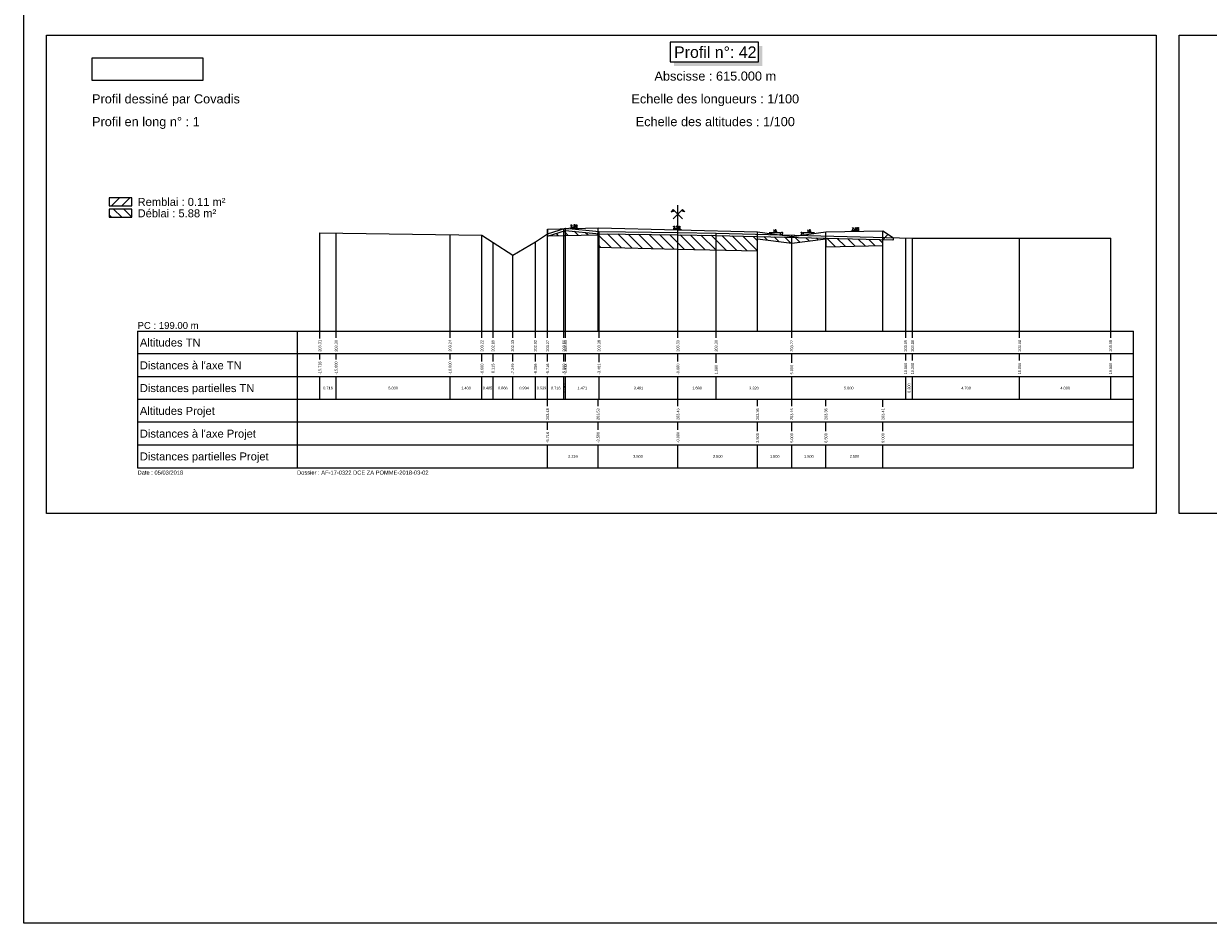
# Model space of a CAD drawing. Extents: x 1616800 to 1632437, y 2248456 to 2251974.
# Tile 384 of 399: x 1627655 to 1628175, y 2249834 to 2250229. Entities that reach past the tile are written whole.
import ezdxf
from ezdxf.enums import TextEntityAlignment as Align

# ---------------------------------------------------------------- set-up
doc = ezdxf.new("R2010")
doc.units = 0
doc.header["$LTSCALE"] = 2
doc.header["$PDMODE"] = 3
doc.header["$PDSIZE"] = 0.2
doc.layers.get('0').update_dxf_attribs({"linetype": 'CONTINUOUS'})
doc.layers.get('Defpoints').update_dxf_attribs({"linetype": 'CONTINUOUS'})
for name, color, linetype in [('Covadis - Logo - Texte noir sur fond blanc', 7, 'CONTINUOUS'), ('X-PAP-PL_PT_1_Basse', 7, 'CONTINUOUS'), ('X-PAP-PL_PT_1_Construction', 7, 'CONTINUOUS'), ('X-PAP-PL_PT_1_CotationsPentes', 7, 'CONTINUOUS'), ('X-PAP-PL_PT_1_FF', 7, 'CONTINUOUS'), ('X-PAP-PL_PT_1_Hachures', 7, 'CONTINUOUS'), ('X-PAP-PL_PT_1_Logo', 7, 'CONTINUOUS'), ('X-PAP-PL_PT_1_MiseEnPage', 7, 'CONTINUOUS'), ('X-PAP-PL_PT_1_Ombrage', 7, 'CONTINUOUS'), ('X-PAP-PL_PT_1_PR', 7, 'CONTINUOUS'), ('X-PAP-PL_PT_1_Rappel', 7, 'CONTINUOUS'), ('X-PAP-PL_PT_1_Talus', 7, 'CONTINUOUS'), ('X-PAP-PL_PT_1_Textes', 7, 'CONTINUOUS'), ('X-PAP-PL_PT_1_TN', 7, 'CONTINUOUS'), ('X-PAP-PL_PT_1_TN décapé', 7, 'CONTINUOUS')]:
    doc.layers.add(name, color=color, linetype=linetype)
doc.styles.add('ARIAL-GRAS', font='arial.ttf')
doc.styles.add('COVA_COTATION', font='txt.shx')
doc.dimstyles.new('COVA_FLECHE0', dxfattribs={"dimtxt": 1, "dimasz": 1, "dimexe": 1, "dimexo": 0.625, "dimgap": 0.3, "dimtad": 1, "dimdec": 3, "dimzin": 0, "dimdsep": 46, "dimtxsty": 'COVA_COTATION', "dimblk2": 'NONE', "dimsah": 1, "dimcen": 0.09, "dimse1": 1, "dimse2": 1, "dimclrd": 7, "dimclrt": 7, "dimadec": 0, "dimazin": 0, "dimtfac": 1, "dimtdec": 4, "dimtofl": 0, "dimtmove": 2, "dimatfit": 3, "dimfxl": 1, "dimtolj": 1, "dimtzin": 0, "dimarcsym": 0})
picture_1 = doc.add_image_def('image1.jpg', size_in_pixel=(1430, 294))

# ---------------------------------------------------------------- blocks, each defined once
blk = doc.blocks.new('CovPrTrAxe')
blk.add_line((0, 0), (0, 1))
for points in [[(0.2, 0.4), (-0.2, 0.8), (-0.3, 0.7), (-0.15, 0.75)], [(-0.2, 0.4), (0.2, 0.8), (0.3, 0.7), (0.15, 0.75)]]:
    blk.add_lwpolyline(points)
blk = doc.blocks.new('*D501')
at = {"layer": 'Defpoints', "color": 0, "transparency": 16777216}
for p in [(1627893.51, 2250139.09), (1627897.7, 2250139.49), (1627897.71, 2250139.19)]:
    blk.add_point(p, dxfattribs=at)
at = {"layer": 'X-PAP-PL_PT_1_CotationsPentes', "color": 7, "lineweight": -2, "transparency": 16777216}
blk.add_line((1627894.5, 2250139.41), (1627897.7, 2250139.49), dxfattribs=at)
at = {"layer": 'X-PAP-PL_PT_1_CotationsPentes', "color": 7, "transparency": 16777216}
blk.add_solid([(1627894.5, 2250139.58), (1627894.51, 2250139.24), (1627893.5, 2250139.39)], dxfattribs=at)
at = {"layer": 'X-PAP-PL_PT_1_CotationsPentes', "color": 7, "transparency": 16777216, "insert": (1627896.08, 2250140.25), "char_height": 1, "attachment_point": 5, "rotation": 1.4321, "style": 'COVA_COTATION'}
blk.add_mtext('\\A1;2.5%', dxfattribs=at)
blk = doc.blocks.new('_None')
blk = doc.blocks.new('*D502')
at = {"layer": 'Defpoints', "color": 0, "transparency": 16777216}
for p in [(1627939.6, 2250138.89), (1627939.59, 2250138.59), (1627943.79, 2250138.49)]:
    blk.add_point(p, dxfattribs=at)
at = {"layer": 'X-PAP-PL_PT_1_CotationsPentes', "color": 7, "lineweight": -2, "transparency": 16777216}
blk.add_line((1627942.8, 2250138.81), (1627939.6, 2250138.89), dxfattribs=at)
at = {"layer": 'X-PAP-PL_PT_1_CotationsPentes', "color": 7, "transparency": 16777216}
blk.add_solid([(1627942.8, 2250138.98), (1627942.79, 2250138.65), (1627943.8, 2250138.79)], dxfattribs=at)
at = {"layer": 'X-PAP-PL_PT_1_CotationsPentes', "color": 7, "transparency": 16777216, "insert": (1627941.22, 2250139.65), "char_height": 1, "attachment_point": 5, "rotation": 358.5679, "style": 'COVA_COTATION'}
blk.add_mtext('\\A1;2.5%', dxfattribs=at)
blk = doc.blocks.new('*D503')
at = {"layer": 'Defpoints', "color": 0, "transparency": 16777216}
for p in [(1628017.18, 2250137.88), (1628021.2, 2250138.26), (1628021.21, 2250137.96)]:
    blk.add_point(p, dxfattribs=at)
at = {"layer": 'X-PAP-PL_PT_1_CotationsPentes', "color": 7, "lineweight": -2, "transparency": 16777216}
blk.add_line((1628018.17, 2250138.2), (1628021.2, 2250138.26), dxfattribs=at)
at = {"layer": 'X-PAP-PL_PT_1_CotationsPentes', "color": 7, "transparency": 16777216}
blk.add_solid([(1628018.17, 2250138.36), (1628018.17, 2250138.03), (1628017.17, 2250138.18)], dxfattribs=at)
at = {"layer": 'X-PAP-PL_PT_1_CotationsPentes', "color": 7, "transparency": 16777216, "insert": (1628019.67, 2250139.03), "char_height": 1, "attachment_point": 5, "rotation": 1.1458, "style": 'COVA_COTATION'}
blk.add_mtext('\\A1;2.0%', dxfattribs=at)
blk = doc.blocks.new('CovLogo')
at = {"layer": 'Covadis - Logo - Texte noir sur fond blanc'}
image = blk.add_image(picture_1, insert=(0, 0), size_in_units=(4.864, 1), dxfattribs=at)

msp = doc.modelspace()

# ---------------------------------------------------------------- hatches: boundary and pattern name
at = {"layer": 'X-PAP-PL_PT_1_Hachures'}
h = msp.add_hatch(dxfattribs=at)
h.set_pattern_fill('ANSI31', color=1, style=0)
h.set_pattern_definition([(45, (1627702.028, 2250149.071), (-2.2451, 2.2451), [])])
h.paths.add_polyline_path([(1627702.028, 2250149.0711), (1627702.028, 2250152.6451), (1627692.028, 2250152.6451), (1627692.028, 2250149.0711)])
h = msp.add_hatch(dxfattribs=at)
h.set_pattern_fill('ANSI31', color=6, angle=90, style=0)
h.set_pattern_definition([(135, (1627702.028, 2250144.071), (-2.2451, -2.2451), [])])
h.paths.add_polyline_path([(1627702.028, 2250144.0711), (1627702.028, 2250147.6499), (1627692.028, 2250147.6499), (1627692.028, 2250144.0711)])
h = msp.add_hatch(dxfattribs=at)
h.set_pattern_fill('ANSI31', color=1, style=0)
h.set_pattern_definition([(45, (1627884.528, 2250135.8616), (-2.245, 2.245), [])])
h.paths.add_polyline_path([(1627884.528, 2250135.8616), (1627884.528, 2250135.7789), (1627884.8037, 2250135.8685)])
h = msp.add_hatch(dxfattribs=at)
h.set_pattern_fill('ANSI31', color=6, angle=90, style=0)
h.set_pattern_definition([(135, (1627884.8037, 2250135.8685), (-2.245064, -2.245064), [])])
h.paths.add_polyline_path([(1627884.8037, 2250135.8685), (1627892.3701, 2250138.3259), (1627907.0829, 2250136.8676), (1627941.6914, 2250136.3614), (1627958.4948, 2250136.1156), (1628031.6914, 2250134.2223), (1628031.6914, 2250131.6657), (1628006.6914, 2250131.1657), (1628006.6914, 2250134.6657), (1627991.6914, 2250132.6657), (1627976.6914, 2250134.6657), (1627976.6914, 2250129.2657), (1627941.6914, 2250130.1407), (1627906.6914, 2250131.0157), (1627906.6914, 2250136.4157)])
h = msp.add_hatch(dxfattribs=at)
h.set_pattern_fill('ANSI31', color=1, style=0)
h.set_pattern_definition([(45, (1628031.6914, 2250134.2223), (-2.245, 2.245), [])])
h.paths.add_polyline_path([(1628031.6914, 2250134.2223), (1628036.2847, 2250134.1035), (1628036.2847, 2250135.1035), (1628031.6914, 2250138.1657)])

# ---------------------------------------------------------------- linework, layer by layer
at = {"layer": 'X-PAP-PL_PT_1_Basse', "color": 7, "linetype": 'Continuous', "lineweight": 0, "flags": 128}
msp.add_lwpolyline([(1627884.528, 2250135.8616), (1627906.6914, 2250136.4157), (1627906.6914, 2250131.0157), (1627941.6914, 2250130.1407), (1627976.6914, 2250129.2657), (1627976.6914, 2250134.6657), (1627991.6914, 2250132.6657), (1628006.6914, 2250134.6657), (1628006.6914, 2250131.1657), (1628031.6914, 2250131.6657), (1628031.6914, 2250138.1657), (1628036.2847, 2250135.1035)], dxfattribs=at)
at = {"layer": 'X-PAP-PL_PT_1_Construction'}
for p, q in [((1627704.528, 2250094.0711), (1628141.6914, 2250094.0711)), ((1627704.528, 2250094.0711), (1627704.528, 2250034.0711)), ((1627774.528, 2250094.0711), (1627774.528, 2250034.0711)), ((1628141.6914, 2250034.0711), (1628141.6914, 2250094.0711)), ((1628141.6914, 2250084.0711), (1627704.528, 2250084.0711)), ((1628141.6914, 2250074.0711), (1627704.528, 2250074.0711)), ((1628141.6914, 2250064.0711), (1627704.528, 2250064.0711)), ((1628141.6914, 2250054.0711), (1627704.528, 2250054.0711)), ((1628141.6914, 2250044.0711), (1627704.528, 2250044.0711)), ((1627704.528, 2250034.0711), (1628141.6914, 2250034.0711))]:
    msp.add_line(p, q, dxfattribs=at)
at = {"layer": 'X-PAP-PL_PT_1_Construction', "color": 95}
for p, q in [((1627784.528, 2250090.8907), (1627784.528, 2250094.0711)), ((1627791.6914, 2250091.1183), (1627791.6914, 2250094.0711)), ((1627841.6914, 2250091.1175), (1627841.6914, 2250094.0711)), ((1627855.6908, 2250091.1101), (1627855.6908, 2250094.0711)), ((1627860.5423, 2250091.1248), (1627860.5423, 2250094.0711)), ((1627869.1996, 2250091.1224), (1627869.1996, 2250094.0711)), ((1627879.1362, 2250091.1101), (1627879.1362, 2250094.0711)), ((1627884.528, 2250091.1224), (1627884.528, 2250094.0711)), ((1627891.6914, 2250091.1183), (1627891.6914, 2250094.0711)), ((1627892.3701, 2250091.1224), (1627892.3701, 2250094.0711)), ((1627907.0829, 2250091.1248), (1627907.0829, 2250094.0711)), ((1627941.6914, 2250091.1224), (1627941.6914, 2250094.0711)), ((1627958.4948, 2250091.1183), (1627958.4948, 2250094.0711)), ((1627991.6914, 2250091.1101), (1627991.6914, 2250094.0711)), ((1628041.6914, 2250091.1248), (1628041.6914, 2250094.0711)), ((1628044.6909, 2250091.1248), (1628044.6909, 2250094.0711)), ((1628091.6914, 2250091.1248), (1628091.6914, 2250094.0711)), ((1628131.6914, 2250091.1248), (1628131.6914, 2250094.0711)), ((1627784.528, 2250081.6798), (1627784.528, 2250084.0711)), ((1627791.6914, 2250081.6766), (1627791.6914, 2250084.0711)), ((1627841.6914, 2250081.6766), (1627841.6914, 2250084.0711)), ((1627855.6908, 2250080.7442), (1627855.6908, 2250084.0711)), ((1627860.5423, 2250080.7573), (1627860.5423, 2250084.0711)), ((1627869.1996, 2250080.7508), (1627869.1996, 2250084.0711)), ((1627879.1362, 2250080.7475), (1627879.1362, 2250084.0711)), ((1627884.528, 2250080.7475), (1627884.528, 2250084.0711)), ((1627891.6914, 2250080.7442), (1627891.6914, 2250084.0711)), ((1627892.3701, 2250080.736), (1627892.3701, 2250084.0711)), ((1627907.0829, 2250080.5167), (1627907.0829, 2250084.0711)), ((1627941.6914, 2250080.7442), (1627941.6914, 2250084.0711)), ((1627958.4948, 2250080.186), (1627958.4948, 2250084.0711)), ((1627991.6914, 2250080.186), (1627991.6914, 2250084.0711)), ((1628041.6914, 2250081.1183), (1628041.6914, 2250084.0711)), ((1628044.6909, 2250081.1183), (1628044.6909, 2250084.0711)), ((1628091.6914, 2250081.1183), (1628091.6914, 2250084.0711)), ((1628131.6914, 2250081.1183), (1628131.6914, 2250084.0711)), ((1627784.528, 2250064.0711), (1627784.528, 2250074.0711)), ((1627791.6914, 2250064.0711), (1627791.6914, 2250074.0711)), ((1627841.6914, 2250064.0711), (1627841.6914, 2250074.0711)), ((1627855.6908, 2250064.0711), (1627855.6908, 2250074.0711)), ((1627860.5423, 2250064.0711), (1627860.5423, 2250074.0711)), ((1627869.1996, 2250064.0711), (1627869.1996, 2250074.0711)), ((1627879.1362, 2250064.0711), (1627879.1362, 2250074.0711)), ((1627884.528, 2250064.0711), (1627884.528, 2250074.0711)), ((1627891.6914, 2250064.0711), (1627891.6914, 2250074.0711)), ((1627892.3701, 2250064.0711), (1627892.3701, 2250074.0711)), ((1627907.0829, 2250064.0711), (1627907.0829, 2250074.0711)), ((1627941.6914, 2250064.0711), (1627941.6914, 2250074.0711)), ((1627958.4948, 2250064.0711), (1627958.4948, 2250074.0711)), ((1627991.6914, 2250064.0711), (1627991.6914, 2250074.0711)), ((1628041.6914, 2250064.0711), (1628041.6914, 2250074.0711)), ((1628044.6909, 2250064.0711), (1628044.6909, 2250074.0711)), ((1628091.6914, 2250064.0711), (1628091.6914, 2250074.0711)), ((1628131.6914, 2250064.0711), (1628131.6914, 2250074.0711))]:
    msp.add_line(p, q, dxfattribs=at)
at = {"layer": 'X-PAP-PL_PT_1_Construction', "color": 1}
for p, q in [((1627884.528, 2250061.1248), (1627884.528, 2250064.0711)), ((1627906.6914, 2250061.1224), (1627906.6914, 2250064.0711)), ((1627941.6914, 2250061.1314), (1627941.6914, 2250064.0711)), ((1627976.6914, 2250061.1216), (1627976.6914, 2250064.0711)), ((1627991.6914, 2250061.1216), (1627991.6914, 2250064.0711)), ((1628006.6914, 2250061.1216), (1628006.6914, 2250064.0711)), ((1628031.6914, 2250060.8907), (1628031.6914, 2250064.0711)), ((1627884.528, 2250050.7475), (1627884.528, 2250054.0711)), ((1627906.6914, 2250050.7442), (1627906.6914, 2250054.0711)), ((1627941.6914, 2250050.7442), (1627941.6914, 2250054.0711)), ((1627976.6914, 2250050.186), (1627976.6914, 2250054.0711)), ((1627991.6914, 2250050.186), (1627991.6914, 2250054.0711)), ((1628006.6914, 2250050.186), (1628006.6914, 2250054.0711)), ((1628031.6914, 2250050.186), (1628031.6914, 2250054.0711)), ((1627884.528, 2250034.0711), (1627884.528, 2250044.0711)), ((1627906.6914, 2250034.0711), (1627906.6914, 2250044.0711)), ((1627941.6914, 2250034.0711), (1627941.6914, 2250044.0711)), ((1627976.6914, 2250034.0711), (1627976.6914, 2250044.0711)), ((1627991.6914, 2250034.0711), (1627991.6914, 2250044.0711)), ((1628006.6914, 2250034.0711), (1628006.6914, 2250044.0711)), ((1628031.6914, 2250034.0711), (1628031.6914, 2250044.0711))]:
    msp.add_line(p, q, dxfattribs=at)
at = {"layer": 'X-PAP-PL_PT_1_Construction', "flags": 128}
for points in [[(1627664.528, 2250224.0711), (1628151.6914, 2250224.0711), (1628151.6914, 2250014.0711), (1627664.528, 2250014.0711)], [(1628161.6914, 2250224.0711), (1628648.2468, 2250224.0711), (1628648.2468, 2250014.0711), (1628161.6914, 2250014.0711)]]:
    msp.add_lwpolyline(points, close=True, dxfattribs=at)
for points in [[(1627702.028, 2250149.0711), (1627702.028, 2250152.6451), (1627692.028, 2250152.6451), (1627692.028, 2250149.0711), (1627702.028, 2250149.0711)], [(1627702.028, 2250144.0711), (1627702.028, 2250147.6499), (1627692.028, 2250147.6499), (1627692.028, 2250144.0711), (1627702.028, 2250144.0711)]]:
    msp.add_lwpolyline(points, dxfattribs=at)
at = {"layer": 'X-PAP-PL_PT_1_CotationsPentes', "color": 7}
for p, q in [((1627986.6914, 2250137.3017), (1627981.6914, 2250137.3017)), ((1627986.6914, 2250136.635), (1627986.6914, 2250137.3017)), ((1628001.6914, 2250137.3017), (1627996.6914, 2250137.3017)), ((1627996.6914, 2250137.3017), (1627996.6914, 2250136.635))]:
    msp.add_line(p, q, dxfattribs=at)
at = {"layer": 'X-PAP-PL_PT_1_FF', "color": 7, "linetype": 'Continuous', "lineweight": 0, "flags": 128}
msp.add_lwpolyline([(1627884.528, 2250138.8616), (1627884.528, 2250135.8616), (1627906.6914, 2250136.4157), (1627906.6914, 2250131.0157), (1627941.6914, 2250130.1407), (1627976.6914, 2250129.2657), (1627976.6914, 2250134.6657), (1627991.6914, 2250132.6657), (1628006.6914, 2250134.6657), (1628006.6914, 2250131.1657), (1628031.6914, 2250131.6657), (1628031.6914, 2250138.1657)], dxfattribs=at)
at = {"layer": 'X-PAP-PL_PT_1_MiseEnPage', "flags": 128}
msp.add_lwpolyline([(1627654.528, 2250674.0711), (1628842.528, 2250674.0711), (1628842.528, 2249834.0711), (1627654.528, 2249834.0711)], close=True, dxfattribs=at)
at = {"layer": 'X-PAP-PL_PT_1_Ombrage', "flags": 128}
msp.add_lwpolyline([(1627938.2502, 2250212.3033), (1627977.062, 2250212.3033), (1627977.062, 2250221.006), (1627938.2502, 2250221.006), (1627938.2502, 2250212.3033)], dxfattribs=at)
at = {"layer": 'X-PAP-PL_PT_1_Ombrage', "color": 7}
for points in [[(1627977.062, 2250212.3033), (1627977.062, 2250219.2382), (1627978.8297, 2250210.5356), (1627978.8297, 2250219.2382)], [(1627940.0179, 2250212.3033), (1627977.062, 2250212.3033), (1627940.0179, 2250210.5356), (1627978.8297, 2250210.5356)]]:
    msp.add_solid(points, dxfattribs=at)
at = {"layer": 'X-PAP-PL_PT_1_PR', "color": 7, "linetype": 'Continuous', "lineweight": 0, "flags": 128}
msp.add_lwpolyline([(1627884.528, 2250138.8616), (1627906.6914, 2250139.4157), (1627941.6914, 2250138.5407), (1627976.6914, 2250137.6657), (1627991.6914, 2250135.6657), (1628006.6914, 2250137.6657), (1628031.6914, 2250138.1657)], dxfattribs=at)
at = {"layer": 'X-PAP-PL_PT_1_Rappel', "color": 1, "linetype": 'Continuous'}
for p, q in [((1627884.528, 2250094.0711), (1627884.528, 2250138.8616)), ((1627906.6914, 2250094.0711), (1627906.6914, 2250139.4157)), ((1627941.6914, 2250094.0711), (1627941.6914, 2250138.5407)), ((1627976.6914, 2250094.0711), (1627976.6914, 2250137.6657)), ((1627991.6914, 2250094.0711), (1627991.6914, 2250135.6657)), ((1628006.6914, 2250094.0711), (1628006.6914, 2250137.6657)), ((1628031.6914, 2250094.0711), (1628031.6914, 2250138.1657))]:
    msp.add_line(p, q, dxfattribs=at)
at = {"layer": 'X-PAP-PL_PT_1_Rappel', "color": 95, "linetype": 'Continuous'}
for p, q in [((1627891.6914, 2250094.0711), (1627891.6914, 2250139.1055)), ((1627892.3701, 2250094.0711), (1627892.3701, 2250139.3259)), ((1627784.528, 2250094.0711), (1627784.528, 2250137.1835)), ((1627791.6914, 2250094.0711), (1627791.6914, 2250137.0921)), ((1627841.6914, 2250094.0711), (1627841.6914, 2250136.4546)), ((1627855.6908, 2250094.0711), (1627855.6908, 2250136.2761)), ((1627884.528, 2250094.0711), (1627884.528, 2250136.7789)), ((1627907.0829, 2250094.0711), (1627907.0829, 2250137.8676)), ((1627941.6914, 2250094.0711), (1627941.6914, 2250137.3614)), ((1627941.6914, 2250094.0711), (1627941.6914, 2250137.3614)), ((1627958.4948, 2250094.0711), (1627958.4948, 2250137.1156)), ((1627991.6914, 2250094.0711), (1627991.6914, 2250136.2569)), ((1628041.6914, 2250094.0711), (1628041.6914, 2250134.9636)), ((1628044.6909, 2250094.0711), (1628044.6909, 2250134.886)), ((1628091.6914, 2250094.0711), (1628091.6914, 2250134.8802)), ((1628131.6914, 2250094.0711), (1628131.6914, 2250134.8753)), ((1627860.5423, 2250094.0711), (1627860.5423, 2250132.9622)), ((1627879.1362, 2250094.0711), (1627879.1362, 2250133.3067)), ((1627869.1996, 2250094.0711), (1627869.1996, 2250127.396))]:
    msp.add_line(p, q, dxfattribs=at)
at = {"layer": 'X-PAP-PL_PT_1_Talus', "color": 7, "linetype": 'Continuous', "lineweight": 0, "flags": 128}
msp.add_lwpolyline([(1628031.6914, 2250138.1657), (1628036.2847, 2250135.1035)], dxfattribs=at)
at = {"layer": 'X-PAP-PL_PT_1_TN', "color": 95, "linetype": 'Continuous', "lineweight": 0, "flags": 128}
msp.add_lwpolyline([(1627784.528, 2250137.1835), (1627855.6908, 2250136.2761), (1627860.5423, 2250132.9622), (1627869.1996, 2250127.396), (1627879.1362, 2250133.3067), (1627884.528, 2250136.7789), (1627892.3701, 2250139.3259), (1627907.0829, 2250137.8676), (1627941.6914, 2250137.3614), (1627941.6914, 2250137.3614), (1627958.4948, 2250137.1156), (1628044.6909, 2250134.886), (1628131.6914, 2250134.8753)], dxfattribs=at)
at = {"layer": 'X-PAP-PL_PT_1_TN décapé', "color": 9, "linetype": 'Continuous', "lineweight": 0, "flags": 128}
msp.add_lwpolyline([(1627884.528, 2250136.7789), (1627884.528, 2250135.7789), (1627892.3701, 2250138.3259), (1627907.0829, 2250136.8676), (1627941.6914, 2250136.3614), (1627941.6914, 2250136.3614), (1627958.4948, 2250136.1156), (1628036.2847, 2250134.1035), (1628036.2847, 2250135.1035)], dxfattribs=at)

# ---------------------------------------------------------------- block references
at = {"layer": 'X-PAP-PL_PT_1_Construction', "xscale": 10, "yscale": 10}
msp.add_blockref('CovPrTrAxe', (1627941.6914, 2250139.4157), dxfattribs=at)
at = {"layer": 'X-PAP-PL_PT_1_Logo', "xscale": 10, "yscale": 10}
msp.add_blockref('CovLogo', (1627684.528, 2250204.0711), dxfattribs=at)

# ---------------------------------------------------------------- texts
at = {"layer": 'X-PAP-PL_PT_1_CotationsPentes', "color": 7, "style": 'COVA_COTATION'}
for p in [(1627984.1914, 2250137.6017), (1627999.1914, 2250137.6017)]:
    msp.add_text('15', height=1, dxfattribs=at).set_placement(p, align=Align.CENTER)
msp.add_text('2', height=1, dxfattribs=at).set_placement((1627986.9914, 2250136.9683), align=Align.MIDDLE_LEFT)
msp.add_text('2', height=1, dxfattribs=at).set_placement((1627996.3914, 2250136.9683), align=Align.MIDDLE_RIGHT)
at = {"layer": 'X-PAP-PL_PT_1_Textes', "color": 7, "style": 'ARIAL-GRAS'}
for s, height, p in [('Profil n°: 42', 5, (1627958.1097, 2250214.0711)), ('Abscisse : 615.000 m', 4, (1627958.1097, 2250204.0711)), ('Echelle des longueurs : 1/100', 4, (1627958.1097, 2250194.0711)), ('Echelle des altitudes : 1/100', 4, (1627958.1097, 2250184.0711))]:
    msp.add_text(s, height=height, dxfattribs=at).set_placement(p, align=Align.CENTER)
for s, height, p in [('Profil dessiné par Covadis', 4, (1627684.528, 2250194.0711)), ('Profil en long n° : 1', 4, (1627684.528, 2250184.0711)), ('Remblai : 0.11 m²', 3.5, (1627704.528, 2250149.0711)), ('Déblai : 5.88 m²', 3.5, (1627704.528, 2250144.0711)), ('PC : 199.00 m', 3, (1627704.528, 2250095.0711)), ('Date : 05/03/2018', 1.8, (1627704.528, 2250031.0711)), ('Dossier : AF-17-0322 DCE ZA POMME-2018-03-02', 1.8, (1627774.528, 2250031.0711))]:
    msp.add_text(s, height=height, dxfattribs=at).set_placement(p)
at = {"layer": 'X-PAP-PL_PT_1_Textes', "color": 95, "style": 'ARIAL-GRAS'}
for s, p in [('Altitudes TN', (1627705.528, 2250087.3211)), ("Distances à l'axe TN", (1627705.528, 2250077.3211)), ('Distances partielles TN', (1627705.528, 2250067.3211))]:
    msp.add_text(s, height=3.5, dxfattribs=at).set_placement(p)
at = {"layer": 'X-PAP-PL_PT_1_Textes', "color": 7, "style": 'ARIAL-GRAS'}
for s, p in [('203.31', (1627784.528, 2250085.0711)), ('203.30', (1627791.6914, 2250085.0711)), ('203.24', (1627841.6914, 2250085.0711)), ('203.22', (1627855.6908, 2250085.0711)), ('202.89', (1627860.5423, 2250085.0711)), ('202.33', (1627869.1996, 2250085.0711)), ('202.92', (1627879.1362, 2250085.0711)), ('203.27', (1627884.528, 2250085.0711)), ('203.50', (1627891.6914, 2250085.0711)), ('203.53', (1627892.3701, 2250085.0711)), ('203.38', (1627907.0829, 2250085.0711)), ('203.33', (1627941.6914, 2250085.0711)), ('203.30', (1627958.4948, 2250085.0711)), ('203.22', (1627991.6914, 2250085.0711)), ('203.09', (1628041.6914, 2250085.0711)), ('203.08', (1628044.6909, 2250085.0711)), ('203.08', (1628091.6914, 2250085.0711)), ('203.08', (1628131.6914, 2250085.0711)), ('-15.716', (1627784.528, 2250075.0711)), ('-15.000', (1627791.6914, 2250075.0711)), ('-10.000', (1627841.6914, 2250075.0711)), ('-8.600', (1627855.6908, 2250075.0711)), ('-8.115', (1627860.5423, 2250075.0711)), ('-7.249', (1627869.1996, 2250075.0711)), ('-6.256', (1627879.1362, 2250075.0711)), ('-5.716', (1627884.528, 2250075.0711)), ('-5.000', (1627891.6914, 2250075.0711)), ('-4.932', (1627892.3701, 2250075.0711)), ('-3.461', (1627907.0829, 2250075.0711)), ('-0.000', (1627941.6914, 2250075.0711)), ('1.680', (1627958.4948, 2250075.0711)), ('5.000', (1627991.6914, 2250075.0711)), ('10.000', (1628041.6914, 2250075.0711)), ('10.300', (1628044.6909, 2250075.0711)), ('15.000', (1628091.6914, 2250075.0711)), ('19.000', (1628131.6914, 2250075.0711)), ('203.48', (1627884.528, 2250055.0711)), ('203.53', (1627906.6914, 2250055.0711)), ('203.45', (1627941.6914, 2250055.0711)), ('203.36', (1627976.6914, 2250055.0711)), ('203.16', (1627991.6914, 2250055.0711)), ('203.36', (1628006.6914, 2250055.0711)), ('203.41', (1628031.6914, 2250055.0711)), ('-5.716', (1627884.528, 2250045.0711)), ('-3.500', (1627906.6914, 2250045.0711)), ('-0.000', (1627941.6914, 2250045.0711)), ('3.500', (1627976.6914, 2250045.0711)), ('5.000', (1627991.6914, 2250045.0711)), ('6.500', (1628006.6914, 2250045.0711)), ('9.000', (1628031.6914, 2250045.0711))]:
    msp.add_text(s, height=1.2, rotation=90, dxfattribs=at).set_placement(p, align=Align.MIDDLE_LEFT)
for s, p in [('0.716', (1627788.1097, 2250069.0711)), ('5.000', (1627816.6914, 2250069.0711)), ('1.400', (1627848.6911, 2250069.0711)), ('0.485', (1627858.1165, 2250069.0711)), ('0.866', (1627864.8709, 2250069.0711)), ('0.994', (1627874.1679, 2250069.0711)), ('0.539', (1627881.8321, 2250069.0711)), ('0.716', (1627888.1097, 2250069.0711)), ('1.471', (1627899.7265, 2250069.0711)), ('3.461', (1627924.3872, 2250069.0711)), ('1.680', (1627950.0931, 2250069.0711)), ('3.320', (1627975.0931, 2250069.0711)), ('5.000', (1628016.6914, 2250069.0711)), ('4.700', (1628068.1911, 2250069.0711)), ('4.000', (1628111.6914, 2250069.0711)), ('2.216', (1627895.6097, 2250039.0711)), ('3.500', (1627924.1914, 2250039.0711)), ('3.500', (1627959.1914, 2250039.0711)), ('1.500', (1627984.1914, 2250039.0711)), ('1.500', (1627999.1914, 2250039.0711)), ('2.500', (1628019.1914, 2250039.0711))]:
    msp.add_text(s, height=1.2, dxfattribs=at).set_placement(p, align=Align.MIDDLE_CENTER)
for s, p in [('0.068', (1627892.0308, 2250069.0711)), ('0.300', (1628043.1911, 2250069.0711))]:
    msp.add_text(s, height=1.2, rotation=90, dxfattribs=at).set_placement(p, align=Align.MIDDLE_CENTER)
at = {"layer": 'X-PAP-PL_PT_1_Textes', "color": 1, "style": 'ARIAL-GRAS'}
for s, p in [('Altitudes Projet', (1627705.528, 2250057.3211)), ("Distances à l'axe Projet", (1627705.528, 2250047.3211)), ('Distances partielles Projet', (1627705.528, 2250037.3211))]:
    msp.add_text(s, height=3.5, dxfattribs=at).set_placement(p)

# ---------------------------------------------------------------- dimensions: what is measured, and where the dimension line sits
at = {"layer": 'X-PAP-PL_PT_1_CotationsPentes'}
for p1, p2, distance, text, picture, middle in [((1627893.5103, 2250139.0861), (1627897.709, 2250139.1911), 0.3, '2.5%', '*D501', (1627896.082, 2250140.2508)), ((1627943.7907, 2250138.4882), (1627939.592, 2250138.5931), -0.3, '2.5%', '*D502', (1627941.219, 2250139.6528)), ((1628017.1751, 2250137.8753), (1628021.2077, 2250137.956), 0.3, '2.0%', '*D503', (1628019.6693, 2250139.0254))]:
    dim = msp.add_aligned_dim(p1=p1, p2=p2, distance=distance, text=text, dimstyle='COVA_FLECHE0', dxfattribs=at)
    dim.commit()
    dim.dimension.update_dxf_attribs({"geometry": picture, "text_midpoint": middle})

doc.saveas('drawing.dxf')
